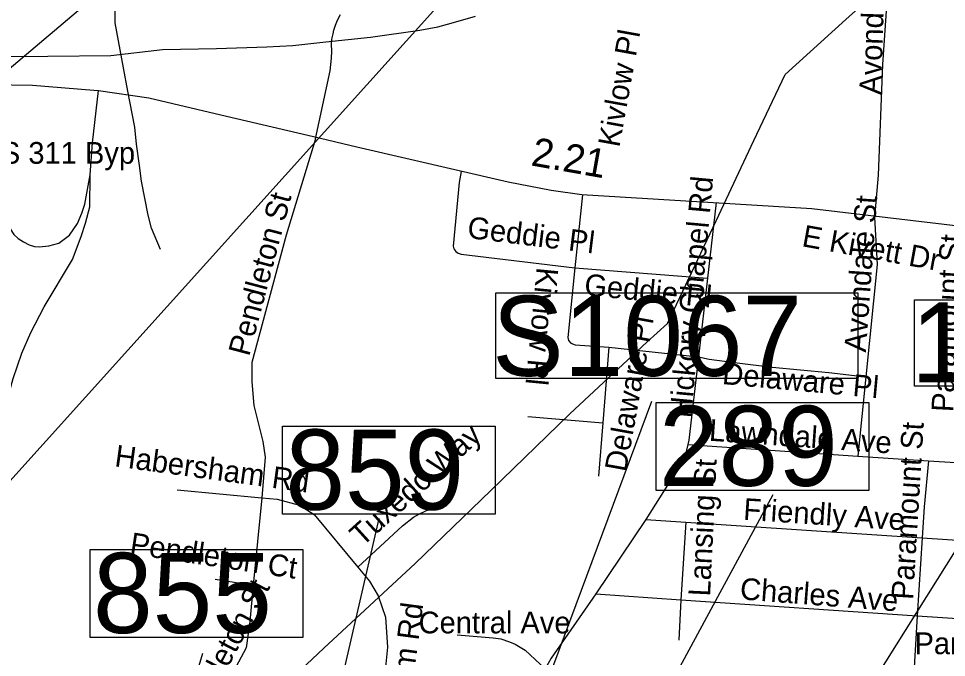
# Model space of a CAD drawing. Extents: x 1662474 to 1856135, y 779280 to 917889.
# Drawn here: x 1711717 to 1715769, y 805619 to 808410 of the extents above; entities that cross this region are included whole.
import ezdxf

# ---------------------------------------------------------------- set-up
doc = ezdxf.new("R2010")
doc.units = 0
for name, color, linetype in [('Exist Hydrographic Misc Water Feature', 7, 'Continuous'), ('Exist Railroad Mainline', 7, 'Continuous'), ('Exist Road Non-System Type 51', 7, 'Continuous'), ('Exist Road Non-System Type 51 Label', 7, 'Continuous'), ('Exist Road Primary Interstate Ramp 1 Lane Attributed', 7, 'Continuous'), ('Exist Road Primary Interstate Structure Ovrhead Sign CELL', 7, 'Continuous'), ('Exist Road Primary US Structure Ovrhead Sign CELL', 7, 'Continuous'), ('Exist Road Secondary Mileage Tenths English Label', 7, 'Continuous'), ('Exist Road Secondary Structure Standard Bridge Number Label', 7, 'Continuous'), ('Exist Road Secondary Type 51 Divided Attributed', 7, 'Continuous'), ('Exist Road Secondary Type 51 Label', 7, 'Continuous'), ('Exist Utilities Electrical Transmission Line', 7, 'Continuous'), ('Scratch_Level_2', 7, 'Continuous')]:
    doc.layers.add(name, color=color, linetype=linetype)

msp = doc.modelspace()

# ---------------------------------------------------------------- linework, layer by layer
at = {"layer": 'Exist Hydrographic Misc Water Feature'}
msp.add_lwpolyline([(1712337.5, 807400.4), (1712298.3, 807494.8), (1712282.8, 807550.9), (1712254.3, 807699.2), (1712244.8, 807767.4), (1712231.9, 807861.5), (1712224.5, 807935.7), (1712203.6, 808047.9), (1712193.9, 808092), (1712175, 808194.2), (1712138.9, 808390.6), (1712139.5, 808464.6), (1712146, 808528.6), (1712154.4, 808570.6), (1712156.6, 808576.4)], dxfattribs=at)
at = {"layer": 'Exist Railroad Mainline'}
msp.add_lwpolyline([(1711583.9, 808243.6), (1711845.2, 808245.9), (1712120.3, 808248.2), (1712345.2, 808274.2), (1712581.3, 808279), (1712801.3, 808286.3), (1712915.4, 808292.5), (1713059.5, 808308.6), (1713253.8, 808328), (1713470.1, 808359), (1713548.2, 808373.9), (1713606.6, 808389.1), (1713712.6, 808419.7)], dxfattribs=at)
at = {"layer": 'Exist Road Non-System Type 51'}
for p, q in [((1714180.5, 807639.7), (1714146.6, 807320.2)), ((1714764.2, 807605.9), (1714725.6, 807275.9)), ((1714146.6, 807320.2), (1714725.6, 807275.9)), ((1714725.6, 807275.9), (1714686.4, 806931.4)), ((1714294.4, 806974.4), (1714269, 806644.4)), ((1714294.4, 806974.4), (1714686.4, 806931.4)), ((1715416.8, 806844.7), (1715382.1, 806498.5)), ((1713941.4, 806671.2), (1714269, 806644.4)), ((1714269, 806644.4), (1714250.6, 806411.4)), ((1714640.4, 806549.7), (1715382.1, 806498.5)), ((1715382.1, 806498.5), (1715691.5, 806478)), ((1715691.5, 806478), (1715809.6, 806469.9)), ((1712409.6, 806351.2), (1712779.5, 806316.4)), ((1712779.5, 806316.4), (1712742.2, 805934.8)), ((1714456.1, 806221.1), (1714238.2, 805896.2)), ((1714456.1, 806221.1), (1714631.6, 806209)), ((1714631.6, 806209), (1714609.4, 805870.2)), ((1714631.6, 806209), (1715663.1, 806140.8)), ((1715663.1, 806140.8), (1715641.1, 805800.6)), ((1715663.1, 806140.8), (1716322.2, 806096.9)), ((1712575.4, 805960.2), (1712742.2, 805934.8)), ((1714238.2, 805896.2), (1714609.4, 805870.2)), ((1714609.4, 805870.2), (1714600.8, 805694.6)), ((1714609.4, 805870.2), (1715641.1, 805800.6)), ((1715641.1, 805800.6), (1715620.9, 805456.9)), ((1715641.1, 805800.6), (1716367.1, 805751))]:
    msp.add_line(p, q, dxfattribs=at)
for points in [[(1715536.9, 809000.9), (1715530.1, 808785.9), (1715490.2, 808209.2), (1715471.9, 807726.1), (1715454.8, 807540.5)], [(1713014.6, 807884.1), (1713077.4, 808181.4), (1713081.1, 808209.2), (1713084.2, 808237.4), (1713084.8, 808267.5), (1713083.4, 808298.2), (1713084.2, 808309.5), (1713087.4, 808325.8), (1713090.5, 808342.9), (1713094.8, 808359.7), (1713101.9, 808381.4), (1713110.2, 808402.4), (1713122.6, 808428.2)], [(1713014.6, 807884.1), (1712886.4, 807464.1), (1712736.5, 806906.7), (1712736.5, 806822.9), (1712744.4, 806719.2), (1712783.8, 806562), (1712793.6, 806493.2), (1712779.5, 806316.4)], [(1713650.1, 807741.9), (1713641.1, 807693.8), (1713614.9, 807415.6), (1713618.6, 807403.2), (1713626.5, 807392.4), (1713637.2, 807385.1), (1713650.1, 807381.2), (1714146.6, 807320.2)], [(1715454.8, 807540.5), (1715466.9, 807335.2), (1715416.8, 806844.7)], [(1714146.6, 807320.2), (1714115.4, 807017.2), (1714119.4, 807003.8), (1714128.9, 806991.9), (1714148, 806984.1), (1714294.4, 806974.4)], [(1714686.4, 806931.4), (1714644.6, 806568.1), (1714640.4, 806549.7)], [(1714686.4, 806931.4), (1714732.8, 806922.1), (1714854.9, 806905.1), (1715007.9, 806887.2), (1715256.1, 806864.1), (1715416.8, 806844.7)], [(1714640.4, 806549.7), (1714630.6, 806512.4), (1714593.9, 806438.4), (1714456.1, 806221.1)], [(1715691.5, 806478), (1715671.9, 806277), (1715663.1, 806140.8)], [(1712779.5, 806316.4), (1712847.2, 806309.5), (1712944.6, 806284.1), (1713007.9, 806243.4), (1713199.4, 806012.9)], [(1713199.4, 806012.9), (1713393.4, 806193.5), (1713442.2, 806232.1), (1713468.2, 806246.6), (1713530.6, 806275.2)], [(1713199.4, 806012.9), (1713249.9, 805952.6), (1713287.6, 805887.8), (1713319.4, 805794.9), (1713328.9, 805664.2), (1713311.2, 805488.6)], [(1712742.2, 805934.8), (1712726.8, 805776.2), (1712711.9, 805660.2), (1712644.9, 805534.8)], [(1714238.2, 805896.2), (1714043, 805615.1), (1714016.5, 805568.9)], [(1713632.5, 805718.2), (1713789.5, 805705.1), (1713824.1, 805700.1), (1713860.9, 805687.2), (1713885.5, 805677.2), (1713929.4, 805651.2), (1714016.5, 805568.9)]]:
    msp.add_lwpolyline(points, dxfattribs=at)
at = {"layer": 'Exist Road Primary Interstate Ramp 1 Lane Attributed'}
for points in [[(1712030.1, 807727), (1712040.1, 807867.5), (1712066.2, 808094.9)], [(1711595.3, 807826.1), (1711628.3, 807607.9), (1711661.6, 807520.8), (1711696.3, 807466.3), (1711716.2, 807448.5), (1711738.2, 807434.3), (1711763.9, 807421.2), (1711787, 807413.9), (1711809, 807412.8), (1711849.1, 807417.5), (1711893.7, 807428.9), (1711939.3, 807463.7), (1711974, 807515.1), (1711993.9, 807559.7), (1712007, 807598.5), (1712030.1, 807727)], [(1711590.8, 806156.2), (1711631.8, 806453), (1711645.9, 806591.5), (1711671.9, 806756.9), (1711694.4, 806836.9), (1711731.4, 806947.6), (1711770.3, 807037.8), (1711829.8, 807150.6), (1711952.9, 807357.7), (1711990.2, 807457.4), (1712010.2, 807516.7), (1712029, 807587.4), (1712030.1, 807727)]]:
    msp.add_lwpolyline(points, dxfattribs=at)
at = {"layer": 'Exist Road Primary Interstate Structure Ovrhead Sign CELL'}
msp.add_line((1712430.6, 801213.7), (1714482.1, 806737.8), dxfattribs=at)
msp.add_lwpolyline([(1713801.8, 807211.5), (1715381.8, 807211.5), (1715381.8, 806837.4), (1713801.8, 806837.4)], close=True, dxfattribs=at)
at = {"layer": 'Exist Road Primary US Structure Ovrhead Sign CELL'}
msp.add_line((1711666.7, 806374.7), (1713717.6, 808653.5), dxfattribs=at)
at = {"layer": 'Exist Road Secondary Structure Standard Bridge Number Label'}
msp.add_line((1713261.4, 803095.2), (1715012.8, 806331.1), dxfattribs=at)
msp.add_lwpolyline([(1714501.4, 806732.7), (1715430.3, 806732.7), (1715430.3, 806348.6), (1714501.4, 806348.6)], close=True, dxfattribs=at)
at = {"layer": 'Exist Road Secondary Type 51 Divided Attributed'}
for points in [[(1711595.4, 808121.6), (1711777.6, 808118.7), (1712046.6, 808097.7), (1712066.2, 808094.9)], [(1712066.2, 808094.9), (1712286.5, 808063.8), (1712600.5, 807989.2), (1713005.8, 807895.2), (1713194.1, 807849.1), (1713855.7, 807696.6), (1714043.6, 807660.4), (1714177.5, 807640.6), (1715181.3, 807580.1), (1716201.6, 807459.2), (1717132.5, 807340), (1717400, 807310.5), (1717489.7, 807297.2), (1717740, 807259.1), (1717795.3, 807246.4)]]:
    msp.add_lwpolyline(points, dxfattribs=at)
at = {"layer": 'Exist Utilities Electrical Transmission Line'}
msp.add_lwpolyline([(1711682.4, 804367.2), (1712000.4, 804670.6), (1712495, 805135.2), (1713050.2, 805659.3), (1713449.3, 806029.3), (1713779.5, 806348.5), (1714124.4, 806683.5), (1714460.6, 806996.7), (1714551.9, 807077.2), (1714763.8, 807525.9), (1714928.9, 807877.4), (1715065, 808165.4), (1715330.2, 808405.6), (1715755.5, 808789.2)], dxfattribs=at)
at = {"layer": 'Scratch_Level_2'}
for p, q in [((1711657.6, 808174.7), (1714964.8, 810979.1)), ((1712463.9, 800761), (1716241.1, 806773)), ((1712068.6, 800946.6), (1713292.3, 806225.4)), ((1711617.2, 802724.1), (1712522.7, 805636.8))]:
    msp.add_line(p, q, dxfattribs=at)
for points in [[(1715629.9, 807181.4), (1716857.6, 807181.4), (1716857.6, 806803.3), (1715629.9, 806803.3)], [(1712870.1, 806628.5), (1713799, 806628.5), (1713799, 806244.4), (1712870.1, 806244.4)], [(1712030, 806089.8), (1712959, 806089.8), (1712959, 805705.7), (1712030, 805705.7)]]:
    msp.add_lwpolyline(points, close=True, dxfattribs=at)

# ---------------------------------------------------------------- texts
at = {"layer": 'Exist Road Non-System Type 51 Label'}
for s, rotation, p in [('Avondale St', 88.1436, (1715483.3, 808076.2)), ('Kivlow Pl', 79.7009, (1714340.7, 807844.3)), ('Hickory Chapel Rd', 84.7291, (1714653.8, 806662.3)), ('Pendleton St', 75.191, (1712724, 806930.9)), ('Avondale St', 85.8547, (1715417.5, 806950.2)), ('Geddie Pl', 352.9483, (1713673.5, 807451.9)), ('Paramount St', 87.1316, (1715798.4, 806689.2)), ('Kivlow Pl', 264.5158, (1713980.4, 807325.7)), ('Geddie Pl', 354.4265, (1714185, 807201.4)), ('Delaware Pl', 79.7607, (1714370, 806426)), ('Delaware Pl', 354.7964, (1714787.6, 806813.4)), ('Lawndale Ave', 355.9575, (1714730.7, 806565.8)), ('Tuxedo Way', 42.154, (1713217.3, 806099.6)), ('Paramount St', 86.5338, (1715623.4, 805868.9)), ('Habersham Rd', 352.2304, (1712133.5, 806454.1)), ('Lansing St', 87.2314, (1714737, 805884)), ('Friendly Ave', 356.239, (1714880.2, 806220.2)), ('Pendleton Ct', 351.4343, (1712199.4, 806071.5)), ('Charles Ave', 355.5988, (1714865.4, 805872.7)), ('Pendleton St', 62.3325, (1712480.3, 805283.4)), ('Habersham Rd', 82.4128, (1713372.2, 805004.8))]:
    msp.add_text(s, height=95, rotation=rotation, dxfattribs=at).set_placement(p)
for s, p in [('U S 311 Byp', (1711512.9, 807775.5)), ('Central Ave', (1713464.2, 805723.8)), ('Paramount St', (1715629.8, 805633))]:
    msp.add_text(s, height=95, dxfattribs=at).set_placement(p)
at = {"layer": 'Exist Road Primary Interstate Structure Ovrhead Sign CELL'}
msp.add_text('S1067', height=350, dxfattribs=at).set_placement((1713785.7, 806849))
at = {"layer": 'Exist Road Secondary Mileage Tenths English Label'}
msp.add_text('2.21', height=125, rotation=349.9325, dxfattribs=at).set_placement((1713951.3, 807768.8))
at = {"layer": 'Exist Road Secondary Structure Standard Bridge Number Label'}
msp.add_text('289', height=350, dxfattribs=at).set_placement((1714513.9, 806368.3))
at = {"layer": 'Exist Road Secondary Type 51 Label'}
msp.add_text('E Kivett Dr', height=95, rotation=349.6893, dxfattribs=at).set_placement((1715134.4, 807415.8))
at = {"layer": 'Scratch_Level_2'}
for s, p in [('1094', (1715615.4, 806819.9)), ('859', (1712882.6, 806264.2)), ('855', (1712042.6, 805725.5))]:
    msp.add_text(s, height=350, dxfattribs=at).set_placement(p)

doc.saveas('drawing.dxf')
